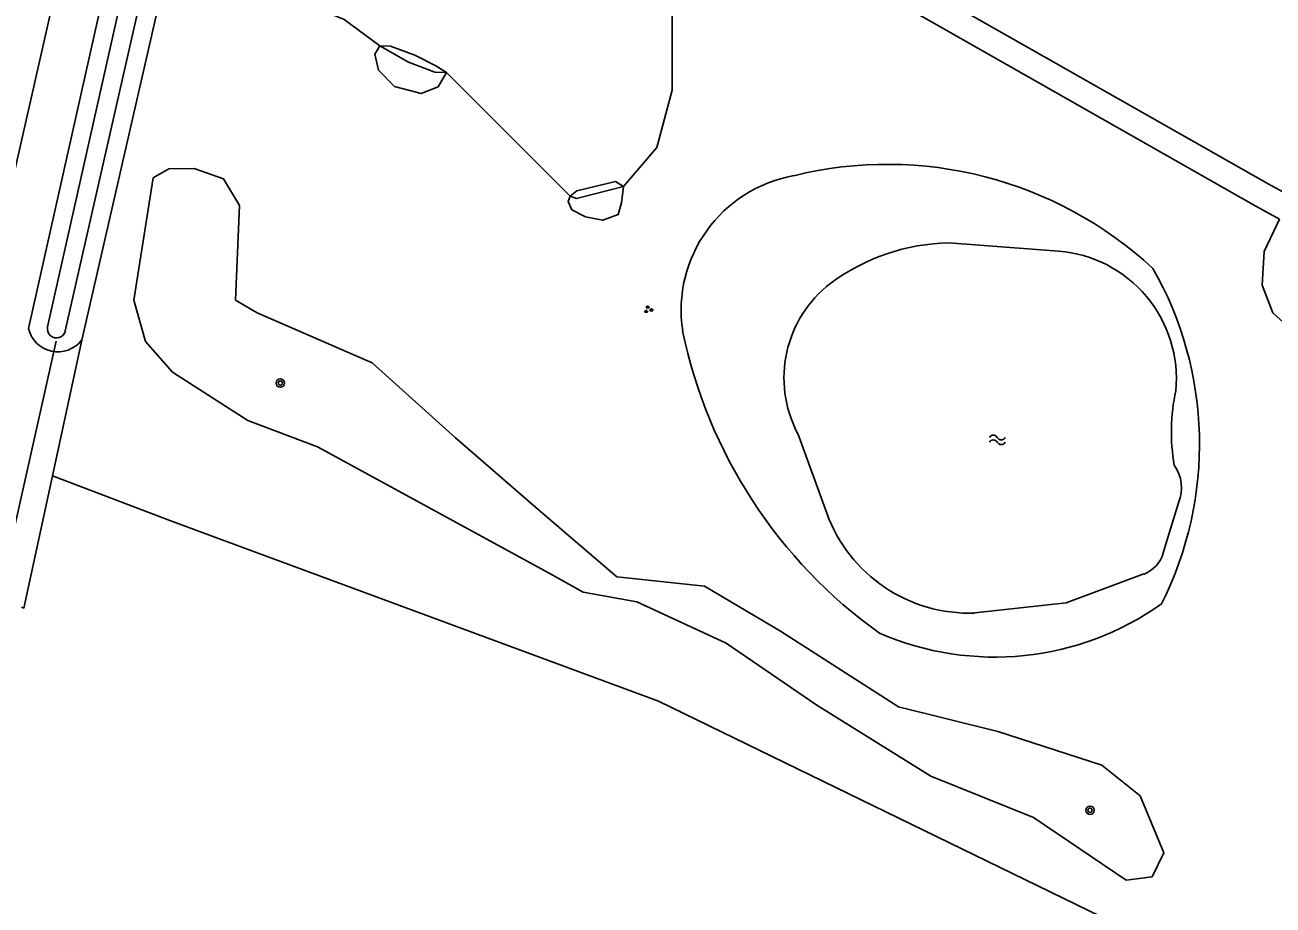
# Model space of a CAD drawing. Extents: x 128999 to 131010, y 395498 to 399007.
# Drawn here: x 129616.9 to 129734.2, y 398477.3 to 398560 of the extents above; entities that cross this region are included whole.
import ezdxf

# ---------------------------------------------------------------- set-up
doc = ezdxf.new("R2010")
doc.units = 0
for name, color, linetype in [('gg-knt-bovenkant onderkant talud', 7, 'Continuous'), ('gg-knt-onverhard', 7, 'Continuous'), ('gg-knt-verharding', 7, 'Continuous'), ('gg-kntw-bovenkant insteek waterloop', 7, 'Continuous'), ('gg-kntw-waterlijn', 7, 'Continuous'), ('gg-kwrk-duiker nz buis', 7, 'Continuous'), ('gt-grn-groengrens', 7, 'Continuous'), ('gt-symb-boom', 7, 'Continuous'), ('gt-symb-groenvak', 7, 'Continuous'), ('gt-symb-watersymbool', 7, 'Continuous')]:
    doc.layers.add(name, color=color, linetype=linetype)

# ---------------------------------------------------------------- blocks, each defined once
blk = doc.blocks.new('gt0-GRVAK')
at = {"layer": 'gt-symb-groenvak'}
for p, q in [((-0.11, 0.19), (-0.23, 0.24)), ((-0.18, 0.15), (0.09, 0.15)), ((-0.09, 0.21), (-0.16, 0.32)), ((-0.05, 0.21), (-0.05, 0.39)), ((0, 0.21), (0.06, 0.32)), ((0.01, 0.19), (0.13, 0.24)), ((0.26, -0.05), (0.2, 0.06)), ((0.31, -0.05), (0.31, 0.13)), ((0.35, -0.05), (0.41, 0.06)), ((-0.24, -0.23), (-0.36, -0.18)), ((-0.32, -0.26), (-0.05, -0.26)), ((-0.23, -0.21), (-0.29, -0.1)), ((-0.18, -0.2), (-0.18, -0.02)), ((-0.14, -0.21), (-0.07, -0.1)), ((-0.12, -0.23), (0, -0.18)), ((0.24, -0.07), (0.12, -0.02)), ((0.17, -0.11), (0.44, -0.11)), ((0.37, -0.07), (0.49, -0.02))]:
    blk.add_line(p, q, dxfattribs=at)
blk = doc.blocks.new('gt0-WA')
at = {"layer": 'gt-symb-watersymbool'}
for centre, start, end in [((-0.32, 0.02), 28.0725, 151.9275), ((0.43, 0.42), 208.0725, 331.9275), ((-0.32, -0.43), 28.0725, 151.9275), ((0.43, -0.03), 208.0725, 331.9275)]:
    blk.add_arc(centre, 0.425, start, end, dxfattribs=at)
blk = doc.blocks.new('gt0-BOOM')
at = {"layer": 'gt-symb-boom'}
for radius in [0.4, 0.2]:
    blk.add_circle((0, 0), radius, dxfattribs=at)

msp = doc.modelspace()

# ---------------------------------------------------------------- linework, layer by layer
at = {"layer": 'gg-knt-bovenkant onderkant talud'}
for points in [[(129650.23, 398558.09), (129651.22, 398558.05), (129653.51, 398557.19), (129655.5, 398556.19), (129656.5, 398555.58)], [(129656.5, 398555.58), (129655.39, 398555.61), (129652.92, 398556.54), (129650.23, 398558.09)], [(129668.12, 398543.95), (129668.76, 398544.45), (129672.39, 398545.32), (129673.14, 398544.85)], [(129673.14, 398544.85), (129668.7, 398543.74), (129668.12, 398543.95)]]:
    msp.add_lwpolyline(points, dxfattribs=at)
at = {"layer": 'gg-knt-onverhard'}
for points in [[(129766.96, 398526.95), (129733.73, 398545.1), (129691.56, 398569.07), (129685.86, 398574.07), (129667.93, 398584.36), (129653.39, 398592.21), (129642.92, 398596.95), (129637.92, 398598.98)], [(129637.09, 398595.37), (129663.49, 398580.94), (129683.74, 398569.32), (129690.39, 398567.01), (129732.57, 398543.02), (129734.81, 398541.8)]]:
    msp.add_lwpolyline(points, dxfattribs=at)
at = {"layer": 'gg-knt-verharding'}
msp.add_line((129613.91, 398537.63), (129636.55, 398637.36), dxfattribs=at)
at = {"layer": 'gg-kntw-bovenkant insteek waterloop'}
for p, q in [((129659.58, 398720.06), (129617.19, 398531.51)), ((129622.2, 398530.41), (129637.09, 398595.37))]:
    msp.add_line(p, q, dxfattribs=at)
for centre, radius, start, end in [((129697.93, 398510.18), 36.76, 47.2215, 103.8307), ((129691.41, 398533.22), 12.86, 100.1806, 188.6305), ((129693.93, 398520.65), 33.35, 333.2544, 29.6857), ((129619.96, 398532.18), 2.85, 193.5209, 321.6857), ((129724.24, 398540.74), 46.52, 191.7276, 234.4502), ((129708.03, 398527.7), 27.06, 246.4073, 305.4113)]:
    msp.add_arc(centre, radius, start, end, dxfattribs=at)
at = {"layer": 'gg-kntw-waterlijn'}
for p, q in [((129714.04, 398538.79), (129703.73, 398539.56)), ((129689.51, 398521.66), (129692.24, 398514.16)), ((129723.87, 398510.44), (129725.32, 398515.15))]:
    msp.add_line(p, q, dxfattribs=at)
for points in [[(129619, 398531.68), (129661.26, 398719.68), (129668.9, 398754.35), (129674.68, 398778.65), (129676.69, 398786.09), (129681.9, 398800.5), (129691.06, 398824.84), (129700.83, 398851.27), (129709.19, 398869.81), (129711.42, 398874.32), (129716.09, 398881.86), (129717.51, 398880.8), (129712.85, 398873.47), (129706.42, 398860.26), (129702.02, 398850.34), (129695.44, 398832.64), (129688.53, 398813.7), (129678.57, 398784.72), (129674.71, 398770.56), (129666.93, 398735.77), (129658.68, 398698.71), (129645.67, 398641.35), (129620.66, 398531.3)], [(129706.16, 398504.79), (129714.74, 398505.75), (129722.06, 398508.45)]]:
    msp.add_lwpolyline(points, dxfattribs=at)
for centre, radius, start, end in [((129704.07, 398520.38), 19.18, 91.0208, 126.6758), ((129713.06, 398526.78), 12.05, 354.6978, 85.3373), ((129699.44, 398526.87), 11.22, 127.4991, 207.6764), ((129619.83, 398531.48), 0.854, 166.8824, 347.8124), ((129742.79, 398521.82), 18.15, 167.7416, 189.9462), ((129721.92, 398516.55), 3.67, 337.6008, 35.4855), ((129705.66, 398519.06), 14.29, 200.0674, 272.0166), ((129720.89, 398511.33), 3.12, 292.1712, 343.313)]:
    msp.add_arc(centre, radius, start, end, dxfattribs=at)
at = {"layer": 'gg-kwrk-duiker nz buis'}
msp.add_line((129619.79, 398530.32), (129614.42, 398506.41), dxfattribs=at)
at = {"layer": 'gt-grn-groengrens'}
for p, q in [((129668.12, 398543.95), (129656.5, 398555.58)), ((129619.45, 398517.67), (129622.2, 398530.41))]:
    msp.add_line(p, q, dxfattribs=at)
for points in [[(129650.23, 398558.09), (129646.88, 398560.54), (129642.13, 398562.53), (129635.62, 398562.87), (129633.12, 398563.41), (129633.64, 398568.77), (129635.91, 398581.49), (129637.81, 398589.27), (129639.46, 398590.79), (129642.38, 398591.72), (129647.37, 398589.44), (129655.43, 398584.36), (129664.74, 398578.73), (129670.39, 398574.4), (129675.46, 398568.54), (129677.71, 398561.03), (129677.71, 398553.91), (129676.28, 398548.53), (129673.14, 398544.85)], [(129656.5, 398555.58), (129655.7, 398554.22), (129654.1, 398553.59), (129651.59, 398554.27), (129650.09, 398555.8), (129649.75, 398557.3), (129650.23, 398558.09)], [(129628.93, 398545.68), (129630.39, 398546.52), (129632.76, 398546.55), (129635.54, 398545.57), (129637.03, 398543.07), (129636.66, 398534.19), (129638.7, 398532.99), (129649.5, 398528.29), (129657.34, 398521.24), (129665.32, 398514.33), (129672.52, 398508.17), (129680.76, 398507.32), (129687.9, 398503.09), (129698.97, 398495.97), (129708.32, 398493.65), (129718.11, 398490.49), (129721.7, 398487.62), (129723.92, 398482.24), (129722.82, 398479.99), (129720.38, 398479.68), (129711.69, 398485.56), (129702.03, 398489.45), (129691.3, 398496.11), (129682.78, 398501.94), (129674.39, 398505.83), (129669.34, 398506.75), (129666.16, 398508.52), (129644.36, 398520.39), (129637.82, 398522.86), (129630.75, 398527.41), (129628.19, 398530.29), (129627.1, 398534.17), (129628.93, 398545.68)], [(129673.14, 398544.85), (129672.93, 398543.31), (129672.62, 398542.22), (129671.19, 398541.68), (129669.56, 398542.01), (129668.28, 398542.67), (129667.92, 398543.45), (129668.12, 398543.95)], [(129734.81, 398541.8), (129733.37, 398538.75), (129733.17, 398535.59), (129734.19, 398532.98), (129736.79, 398530.63), (129742.04, 398528.37), (129750.94, 398525.65), (129763.1, 398523.36), (129766.13, 398524.7)], [(129619.45, 398517.67), (129616.77, 398505.24), (129616.54, 398505.34)], [(129751.98, 398459.17), (129718.02, 398476.26), (129676.41, 398496.51), (129630.75, 398513.39), (129619.45, 398517.67)]]:
    msp.add_lwpolyline(points, dxfattribs=at)

# ---------------------------------------------------------------- block references
at = {"layer": 'gt-symb-boom'}
for p in [(129640.87, 398526.39), (129716.99, 398486.25)]:
    msp.add_blockref('gt0-BOOM', p, dxfattribs=at)
at = {"layer": 'gt-symb-groenvak'}
msp.add_blockref('gt0-GRVAK', (129675.45, 398533.3), dxfattribs=at)
at = {"layer": 'gt-symb-watersymbool'}
msp.add_blockref('gt0-WA', (129708.22, 398521.06), dxfattribs=at)

doc.saveas('drawing.dxf')
